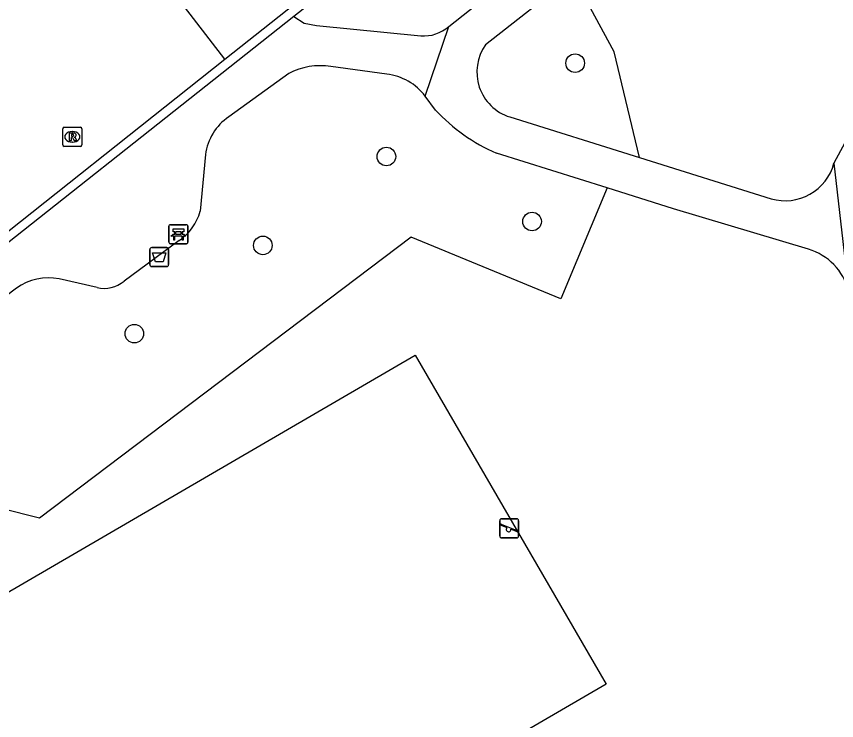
# Model space of a CAD drawing. Extents: x 159628 to 160723, y 388176 to 389416.
# Drawn here: x 160168.7 to 160211.83, y 388521.02 to 388558.05 of the extents above; entities that cross this region are included whole.
import ezdxf

# ---------------------------------------------------------------- set-up
doc = ezdxf.new("R2010")
doc.units = 0
for name, color, linetype in [('IMGEO_Afvalbak', 7, 'Continuous'), ('IMGEO_Bank', 7, 'Continuous'), ('IMGEO_Boom', 7, 'Continuous'), ('IMGEO_Groenvoorziening', 7, 'Continuous'), ('IMGEO_Rijbaan_lokaal_open', 7, 'Continuous'), ('IMGEO_Rioolput', 7, 'Continuous'), ('IMGEO_Speelvoorziening', 7, 'Continuous'), ('IMGEO_Voetpad_halfverhard', 7, 'Continuous'), ('IMGEO_Voetpad_open', 7, 'Continuous')]:
    doc.layers.add(name, color=color, linetype=linetype)

msp = doc.modelspace()

# ---------------------------------------------------------------- linework, layer by layer
at = {"layer": 'IMGEO_Afvalbak'}
for p, q in [((160175.712, 388544.995), (160175.712, 388545.795)), ((160175.712, 388545.795), (160175.712, 388544.995)), ((160175.812, 388545.895), (160176.602, 388545.895)), ((160176.602, 388545.895), (160175.812, 388545.895)), ((160176.702, 388545.795), (160176.702, 388544.995)), ((160176.702, 388544.995), (160176.702, 388545.795)), ((160176.602, 388544.895), (160175.812, 388544.895)), ((160175.812, 388544.895), (160176.602, 388544.895))]:
    msp.add_line(p, q, dxfattribs=at)
msp.add_lwpolyline([(160175.855, 388545.609), (160176.559, 388545.609), (160176.41, 388545.139), (160176.004, 388545.139), (160175.855, 388545.609)], dxfattribs=at)
for centre, start, end in [((160175.812, 388545.795), 90, 180), ((160175.812, 388545.795), 90, 180), ((160176.602, 388545.795), 0, 90), ((160176.602, 388545.795), 360, 90), ((160175.812, 388544.995), 180, 270), ((160175.812, 388544.995), 180, 270), ((160176.602, 388544.995), 270, 0), ((160176.602, 388544.995), 270, 0)]:
    msp.add_arc(centre, 0.1, start, end, dxfattribs=at)
at = {"layer": 'IMGEO_Bank'}
for p, q in [((160176.717, 388546.169), (160176.717, 388547.01)), ((160176.717, 388547.01), (160176.717, 388546.169)), ((160176.792, 388547.094), (160177.633, 388547.094)), ((160177.633, 388547.094), (160176.792, 388547.094)), ((160177.717, 388547.019), (160177.717, 388546.178)), ((160177.717, 388546.178), (160177.717, 388547.019)), ((160177.026, 388546.6), (160177.026, 388546.706)), ((160177.07, 388546.706), (160177.07, 388546.6)), ((160177.358, 388546.712), (160177.076, 388546.712)), ((160177.076, 388546.594), (160177.358, 388546.594)), ((160177.364, 388546.6), (160177.364, 388546.706)), ((160177.408, 388546.706), (160177.408, 388546.6)), ((160177.414, 388546.492), (160177.021, 388546.492)), ((160177.642, 388546.094), (160176.801, 388546.094)), ((160176.801, 388546.094), (160177.642, 388546.094))]:
    msp.add_line(p, q, dxfattribs=at)
for points in [[(160176.964, 388546.492), (160176.822, 388546.492), (160176.934, 388546.594), (160177.02, 388546.594)], [(160177.02, 388546.712), (160176.934, 388546.712), (160176.934, 388546.873), (160177.497, 388546.873), (160177.497, 388546.712), (160177.414, 388546.712)], [(160177.414, 388546.594), (160177.497, 388546.594), (160177.609, 388546.492), (160177.47, 388546.492)], [(160177.014, 388546.485), (160177.014, 388546.278), (160176.971, 388546.278), (160176.971, 388546.485)], [(160177.464, 388546.485), (160177.464, 388546.278), (160177.42, 388546.278), (160177.42, 388546.485)]]:
    msp.add_lwpolyline(points, dxfattribs=at)
for centre, radius, start, end in [((160176.795, 388547.016), 0.0779, 92.4484, 184.2845), ((160176.795, 388547.016), 0.0779, 92.4484, 184.2845), ((160177.639, 388547.016), 0.0779, 2.4484, 94.2845), ((160177.639, 388547.016), 0.0779, 2.4484, 94.2845), ((160177.019, 388546.705), 0.00671, 2.8957, 87.1043), ((160177.019, 388546.601), 0.00671, 272.8957, 357.1043), ((160177.076, 388546.705), 0.00671, 92.8957, 177.1043), ((160177.076, 388546.601), 0.00671, 182.8957, 267.1043), ((160177.358, 388546.705), 0.00671, 2.8957, 87.1043), ((160177.358, 388546.601), 0.00671, 272.8957, 357.1043), ((160177.415, 388546.705), 0.00671, 92.8957, 177.1043), ((160177.415, 388546.601), 0.00671, 182.8957, 267.1043), ((160176.795, 388546.172), 0.0779, 182.4484, 274.2845), ((160176.795, 388546.172), 0.0779, 182.4484, 274.2845), ((160176.964, 388546.485), 0.00671, 2.8957, 87.1043), ((160177.021, 388546.485), 0.00671, 92.8957, 177.1043), ((160177.413, 388546.485), 0.00671, 2.8957, 87.1043), ((160177.47, 388546.485), 0.00671, 92.8957, 177.1043), ((160177.639, 388546.172), 0.0779, 272.4484, 4.2845), ((160177.639, 388546.172), 0.0779, 272.4484, 4.2845)]:
    msp.add_arc(centre, radius, start, end, dxfattribs=at)
at = {"layer": 'IMGEO_Boom'}
for centre in [(160198.082, 388555.586), (160188.155, 388550.678), (160195.817, 388547.261), (160181.659, 388546.006), (160174.9, 388541.367)]:
    msp.add_circle(centre, 0.489, dxfattribs=at)
at = {"layer": 'IMGEO_Groenvoorziening'}
for points in [[(160201.46, 388550.626), (160200.131, 388556.182), (160197.981, 388560.174)], [(160199.775, 388549.028), (160197.337, 388543.19), (160189.456, 388546.431), (160169.917, 388531.659), (160163.907, 388533.167)], [(160199.721, 388522.943), (160162.95, 388501.553), (160152.894, 388518.841), (160189.665, 388540.231), (160199.721, 388522.943)]]:
    msp.add_lwpolyline(points, dxfattribs=at)
at = {"layer": 'IMGEO_Rijbaan_lokaal_open'}
for points in [[(160179.663, 388555.791), (160208.991, 388579.024)], [(160179.663, 388555.791), (160176.533, 388559.866)], [(160165.735, 388544.757), (160179.663, 388555.791)]]:
    msp.add_lwpolyline(points, dxfattribs=at)
at = {"layer": 'IMGEO_Rioolput'}
for p, q in [((160171.212, 388552.214), (160172.064, 388552.214)), ((160171.137, 388551.288), (160171.137, 388552.14)), ((160171.625, 388551.994), (160171.65, 388551.994)), ((160172.138, 388552.14), (160172.138, 388551.288)), ((160171.648, 388551.434), (160171.623, 388551.434)), ((160172.064, 388551.214), (160171.212, 388551.214))]:
    msp.add_line(p, q, dxfattribs=at)
for points in [[(160171.212, 388552.214), (160172.064, 388552.214)], [(160171.137, 388551.288), (160171.137, 388552.14)], [(160171.726, 388551.912), (160171.474, 388551.914), (160171.474, 388551.514)], [(160171.652, 388551.833), (160171.598, 388551.833), (160171.598, 388551.752)], [(160171.598, 388551.752), (160171.65, 388551.752)], [(160172.138, 388552.14), (160172.138, 388551.288)], [(160171.474, 388551.514), (160171.598, 388551.514), (160171.598, 388551.676), (160171.609, 388551.676)], [(160171.656, 388551.647), (160171.727, 388551.514), (160171.867, 388551.514), (160171.802, 388551.64)], [(160172.064, 388551.214), (160171.212, 388551.214)]]:
    msp.add_lwpolyline(points, dxfattribs=at)
for centre, radius, start, end in [((160171.214, 388552.138), 0.0765, 91.552, 178.448), ((160171.214, 388552.138), 0.0765, 91.552, 178.448), ((160172.062, 388552.138), 0.0765, 1.552, 88.448), ((160172.062, 388552.138), 0.0765, 1.552, 88.448), ((160171.634, 388551.941), 0.19, 274.7715, 282.9687), ((160171.658, 388551.737), 0.0964, 77.0061, 93.1865), ((160171.672, 388551.794), 0.0378, 276.6634, 79.6772), ((160171.725, 388551.802), 0.109, 350.3612, 89.416), ((160171.723, 388551.802), 0.112, 277.5842, 350.9817), ((160171.608, 388551.623), 0.0533, 26.0293, 88.6989), ((160171.707, 388551.587), 0.108, 29.5134, 73.7905), ((160171.214, 388551.29), 0.0765, 181.552, 268.448), ((160171.214, 388551.29), 0.0765, 181.552, 268.448), ((160172.062, 388551.29), 0.0765, 271.552, 358.448), ((160172.062, 388551.29), 0.0765, 271.552, 358.448)]:
    msp.add_arc(centre, radius, start, end, dxfattribs=at)
for centre, major_axis, ratio, start_param, end_param in [((160171.624, 388551.714), (-0.387, 0.002), 0.722429, 4.712389, 7.853982), ((160171.649, 388551.714), (-0.39, 0.002), 0.717154, 1.570796, 4.712389)]:
    msp.add_ellipse(centre, major_axis=major_axis, ratio=ratio, start_param=start_param, end_param=end_param, dxfattribs=at)
at = {"layer": 'IMGEO_Speelvoorziening'}
for p, q in [((160194.118, 388530.731), (160194.118, 388531.531)), ((160194.118, 388531.531), (160194.118, 388530.731)), ((160194.218, 388531.631), (160195.008, 388531.631)), ((160195.008, 388531.631), (160194.218, 388531.631)), ((160195.108, 388531.531), (160195.108, 388530.731)), ((160195.108, 388530.731), (160195.108, 388531.531)), ((160194.501, 388531.159), (160194.162, 388531.296)), ((160194.187, 388531.356), (160195.063, 388531.003)), ((160195.039, 388530.943), (160194.699, 388531.08)), ((160195.008, 388530.631), (160194.218, 388530.631)), ((160194.218, 388530.631), (160195.008, 388530.631))]:
    msp.add_line(p, q, dxfattribs=at)
for centre, radius, start, end in [((160194.218, 388531.531), 0.1, 90, 180), ((160194.218, 388531.531), 0.1, 90, 180), ((160195.008, 388531.531), 0.1, 0, 90), ((160195.008, 388531.531), 0.1, 360, 90), ((160194.175, 388531.326), 0.0327, 68.078, 248.078), ((160194.58, 388531.069), 0.12, 130.9928, 5.1632), ((160194.218, 388530.731), 0.1, 180, 270), ((160194.218, 388530.731), 0.1, 180, 270), ((160195.008, 388530.731), 0.1, 270, 0), ((160195.008, 388530.731), 0.1, 270, 0), ((160195.051, 388530.973), 0.0327, 248.078, 68.078)]:
    msp.add_arc(centre, radius, start, end, dxfattribs=at)
at = {"layer": 'IMGEO_Voetpad_halfverhard'}
for points in [[(160191.44, 388557.52), (160195.543, 388560.776)], [(160197.981, 388560.174), (160193.368, 388556.554)], [(160183.291, 388558.044), (160183.837, 388557.696), (160184.472, 388557.569), (160189.96, 388557.028)], [(160190.2, 388553.848), (160191.44, 388557.52)], [(160188.175, 388555.004), (160185.233, 388555.412)], [(160183.017, 388555.05), (160179.861, 388552.76)], [(160214.034, 388554.255), (160212.854, 388552.471), (160211.696, 388550.323)], [(160190.739, 388553.123), (160190.2, 388553.848)], [(160194.642, 388552.758), (160201.46, 388550.626)], [(160178.643, 388550.781), (160178.355, 388547.802)], [(160199.775, 388549.028), (160193.942, 388550.854)], [(160201.46, 388550.626), (160208.39, 388548.458)], [(160211.696, 388550.323), (160212.458, 388543.622)], [(160210.349, 388545.8), (160203.261, 388547.937), (160199.775, 388549.028)], [(160177.25, 388546.27), (160174.355, 388544.13)], [(160172.936, 388543.787), (160170.95, 388544.246)], [(160168.696, 388543.759), (160166.296, 388541.947)]]:
    msp.add_lwpolyline(points, dxfattribs=at)
for centre, radius, start, end in [((160190.131, 388558.987), 1.966, 265.019, 311.758), ((160195.397, 388555.123), 2.483, 144.8127, 252.2925), ((160184.689, 388551.779), 3.674, 81.4849, 117.0706), ((160187.856, 388552.093), 2.929, 36.8206, 83.7384), ((160197.828, 388559.734), 9.693, 223.0044, 246.3682), ((160181.442, 388550.423), 2.822, 124.0729, 172.7056), ((160209.128, 388551.012), 2.659, 253.8808, 344.9761), ((160175.816, 388548.468), 2.625, 303.1062, 345.2895), ((160209.531, 388542.898), 3.015, 13.8984, 74.2574), ((160170.402, 388541.324), 2.973, 79.3699, 125.0139), ((160173.298, 388545.395), 1.649, 257.3111, 309.8666)]:
    msp.add_arc(centre, radius, start, end, dxfattribs=at)
at = {"layer": 'IMGEO_Voetpad_open'}
for points in [[(160186.798, 388560.817), (160183.291, 388558.044)], [(160183.291, 388558.044), (160163.165, 388542.123)]]:
    msp.add_lwpolyline(points, dxfattribs=at)

doc.saveas('drawing.dxf')
